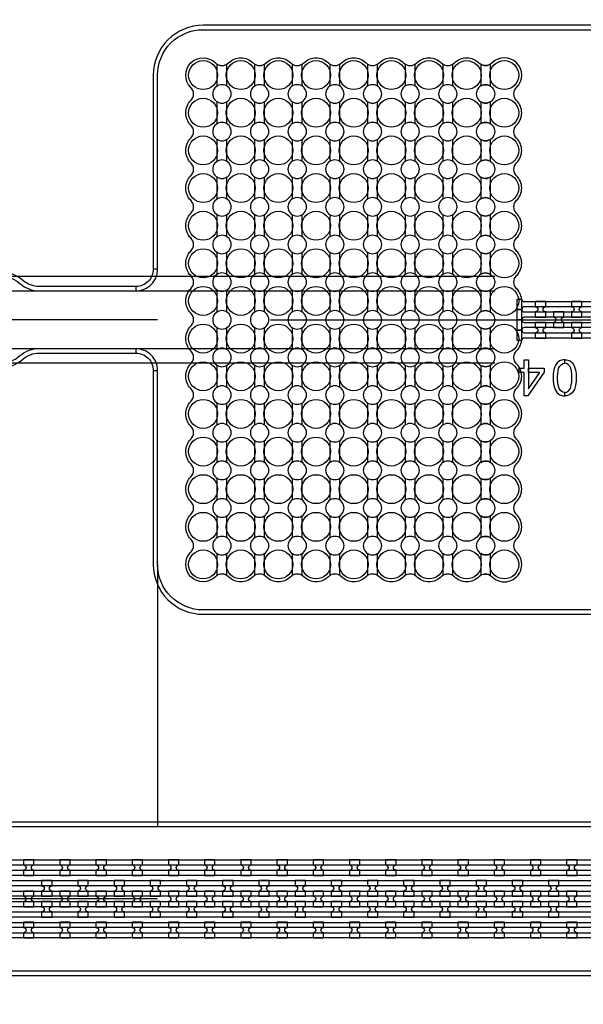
# Model space of a CAD drawing. Extents: x -63500 to 63500, y -63500 to 63500.
# Tile 268 of 296: x 25847 to 29739, y 402 to 7203. Entities that reach past the tile are written whole.
import ezdxf

# ---------------------------------------------------------------- set-up
doc = ezdxf.new("R2010")
doc.units = 13
doc.header["$MEASUREMENT"] = 0
for name, color, linetype in [('1_Metal', 2, 'Continuous'), ('2_Electrodes', 5, 'Continuous'), ('3_Outline', 4, 'Continuous')]:
    doc.layers.add(name, color=color, linetype=linetype)

msp = doc.modelspace()

# ---------------------------------------------------------------- linework, layer by layer
for p, q in [((29127.8, 5430), (23844.9, 5430)), ((23389.4, 5330), (29127.8, 5330)), ((26800, 5130), (23800, 5130)), ((27580, 5130), (29314, 5130)), ((29314, 5130), (37478.2, 5130)), ((29127.8, 4930), (23389.4, 4930)), ((29127.8, 4830), (23781.9, 4830)), ((26800, 3440), (26800, 1630)), ((26800, 1130), (8300, 1130))]:
    msp.add_line(p, q)
for radius in [50000, 47500, 45000]:
    msp.add_circle((0, 0), radius)
at = {"layer": '1_Metal'}
for points in [[(-50000, 0, -1), (50000, 0), (51000, 0, 1), (-51000, 0)], [(27029.1, 6735.2, -1), (27198.9, 6904.9, 0.339838), (27276, 6894.8), (27276, 6745.3, 1.734808), (27276, 6634.8), (27276, 6485.3, 1.734808), (27276, 6374.8), (27276, 6225.3, 1.734808), (27276, 6114.8), (27276, 5965.3, 1.734808), (27276, 5854.8), (27276, 5705.3, 1.734808), (27276, 5594.8), (27276, 5445.3, 1.734808), (27276, 5334.8), (27276, 5185.3, 1.734808), (27276, 5074.8), (27276, 4925.3, 1.734808), (27276, 4814.8), (27276, 4665.3, 1.734808), (27276, 4554.8), (27276, 4405.3, 1.734808), (27276, 4294.8), (27276, 4145.3, 1.734808), (27276, 4034.8), (27276, 3885.3, 1.734808), (27276, 3774.8), (27276, 3625.3, 1.734808), (27276, 3514.8), (27276, 3365.3, 0.339838), (27198.9, 3355.2, -1), (27029.1, 3524.9, 0.414214), (27029.1, 3615.2, -0.414214), (27029.1, 3784.9, 0.414214), (27029.1, 3875.2, -0.414214), (27029.1, 4044.9, 0.414214), (27029.1, 4135.2, -0.414214), (27029.1, 4304.9, 0.414214), (27029.1, 4395.2, -0.414214), (27029.1, 4564.9, 0.414214), (27029.1, 4655.2, -0.414214), (27029.1, 4824.9, 0.414214), (27029.1, 4915.2, -0.414214), (27029.1, 5084.9, 0.414214), (27029.1, 5175.2, -0.414214), (27029.1, 5344.9, 0.414214), (27029.1, 5435.2, -0.414214), (27029.1, 5604.9, 0.414214), (27029.1, 5695.2, -0.414214), (27029.1, 5864.9, 0.414214), (27029.1, 5955.2, -0.414214), (27029.1, 6124.9, 0.414214), (27029.1, 6215.2, -0.414214), (27029.1, 6384.9, 0.414214), (27029.1, 6475.2, -0.414214), (27029.1, 6644.9, 0.414214)], [(27212, 6745.3), (27212, 6894.8, 0.339838), (27289.1, 6904.9, -0.414214), (27458.9, 6904.9, 0.339838), (27536, 6894.8), (27536, 6745.3, 1.734808), (27536, 6634.8), (27536, 6485.3, 1.734808), (27536, 6374.8), (27536, 6225.3, 1.734808), (27536, 6114.8), (27536, 5965.3, 1.734808), (27536, 5854.8), (27536, 5705.3, 1.734808), (27536, 5594.8), (27536, 5445.3, 1.734808), (27536, 5334.8), (27536, 5185.3, 1.734808), (27536, 5074.8), (27536, 4925.3, 1.734808), (27536, 4814.8), (27536, 4665.3, 1.734808), (27536, 4554.8), (27536, 4405.3, 1.734808), (27536, 4294.8), (27536, 4145.3, 1.734808), (27536, 4034.8), (27536, 3885.3, 1.734808), (27536, 3774.8), (27536, 3625.3, 1.734808), (27536, 3514.8), (27536, 3365.3, 0.339838), (27458.9, 3355.2, -0.414214), (27289.1, 3355.2, 0.339838), (27212, 3365.3), (27212, 3514.8, 1.734808), (27212, 3625.3), (27212, 3774.8, 1.734808), (27212, 3885.3), (27212, 4034.8, 1.734808), (27212, 4145.3), (27212, 4294.8, 1.734808), (27212, 4405.3), (27212, 4554.8, 1.734808), (27212, 4665.3), (27212, 4814.8, 1.734808), (27212, 4925.3), (27212, 5074.8, 1.734808), (27212, 5185.3), (27212, 5334.8, 1.734808), (27212, 5445.3), (27212, 5594.8, 1.734808), (27212, 5705.3), (27212, 5854.8, 1.734808), (27212, 5965.3), (27212, 6114.8, 1.734808), (27212, 6225.3), (27212, 6374.8, 1.734808), (27212, 6485.3), (27212, 6634.8, 1.734808)], [(27472, 6745.3), (27472, 6894.8, 0.339838), (27549.1, 6904.9, -0.414214), (27718.9, 6904.9, 0.339838), (27796, 6894.8), (27796, 6745.3, 1.734808), (27796, 6634.8), (27796, 6485.3, 1.734808), (27796, 6374.8), (27796, 6225.3, 1.734808), (27796, 6114.8), (27796, 5965.3, 1.734808), (27796, 5854.8), (27796, 5705.3, 1.734808), (27796, 5594.8), (27796, 5445.3, 1.734808), (27796, 5334.8), (27796, 5185.3, 1.734808), (27796, 5074.8), (27796, 4925.3, 1.734808), (27796, 4814.8), (27796, 4665.3, 1.734808), (27796, 4554.8), (27796, 4405.3, 1.734808), (27796, 4294.8), (27796, 4145.3, 1.734808), (27796, 4034.8), (27796, 3885.3, 1.734808), (27796, 3774.8), (27796, 3625.3, 1.734808), (27796, 3514.8), (27796, 3365.3, 0.339838), (27718.9, 3355.2, -0.414214), (27549.1, 3355.2, 0.339838), (27472, 3365.3), (27472, 3514.8, 1.734808), (27472, 3625.3), (27472, 3774.8, 1.734808), (27472, 3885.3), (27472, 4034.8, 1.734808), (27472, 4145.3), (27472, 4294.8, 1.734808), (27472, 4405.3), (27472, 4554.8, 1.734808), (27472, 4665.3), (27472, 4814.8, 1.734808), (27472, 4925.3), (27472, 5074.8, 1.734808), (27472, 5185.3), (27472, 5334.8, 1.734808), (27472, 5445.3), (27472, 5594.8, 1.734808), (27472, 5705.3), (27472, 5854.8, 1.734808), (27472, 5965.3), (27472, 6114.8, 1.734808), (27472, 6225.3), (27472, 6374.8, 1.734808), (27472, 6485.3), (27472, 6634.8, 1.734808)], [(27732, 6745.3), (27732, 6894.8, 0.339838), (27809.1, 6904.9, -0.414214), (27978.9, 6904.9, 0.339838), (28056, 6894.8), (28056, 6745.3, 1.734808), (28056, 6634.8), (28056, 6485.3, 1.734808), (28056, 6374.8), (28056, 6225.3, 1.734808), (28056, 6114.8), (28056, 5965.3, 1.734808), (28056, 5854.8), (28056, 5705.3, 1.734808), (28056, 5594.8), (28056, 5445.3, 1.734808), (28056, 5334.8), (28056, 5185.3, 1.734808), (28056, 5074.8), (28056, 4925.3, 1.734808), (28056, 4814.8), (28056, 4665.3, 1.734808), (28056, 4554.8), (28056, 4405.3, 1.734808), (28056, 4294.8), (28056, 4145.3, 1.734808), (28056, 4034.8), (28056, 3885.3, 1.734808), (28056, 3774.8), (28056, 3625.3, 1.734808), (28056, 3514.8), (28056, 3365.3, 0.339838), (27978.9, 3355.2, -0.414214), (27809.1, 3355.2, 0.339838), (27732, 3365.3), (27732, 3514.8, 1.734808), (27732, 3625.3), (27732, 3774.8, 1.734808), (27732, 3885.3), (27732, 4034.8, 1.734808), (27732, 4145.3), (27732, 4294.8, 1.734808), (27732, 4405.3), (27732, 4554.8, 1.734808), (27732, 4665.3), (27732, 4814.8, 1.734808), (27732, 4925.3), (27732, 5074.8, 1.734808), (27732, 5185.3), (27732, 5334.8, 1.734808), (27732, 5445.3), (27732, 5594.8, 1.734808), (27732, 5705.3), (27732, 5854.8, 1.734808), (27732, 5965.3), (27732, 6114.8, 1.734808), (27732, 6225.3), (27732, 6374.8, 1.734808), (27732, 6485.3), (27732, 6634.8, 1.734808)], [(27992, 6745.3), (27992, 6894.8, 0.339838), (28069.1, 6904.9, -0.414214), (28238.9, 6904.9, 0.339838), (28316, 6894.8), (28316, 6745.3, 1.734808), (28316, 6634.8), (28316, 6485.3, 1.734808), (28316, 6374.8), (28316, 6225.3, 1.734808), (28316, 6114.8), (28316, 5965.3, 1.734808), (28316, 5854.8), (28316, 5705.3, 1.734808), (28316, 5594.8), (28316, 5445.3, 1.734808), (28316, 5334.8), (28316, 5185.3, 1.734808), (28316, 5074.8), (28316, 4925.3, 1.734808), (28316, 4814.8), (28316, 4665.3, 1.734808), (28316, 4554.8), (28316, 4405.3, 1.734808), (28316, 4294.8), (28316, 4145.3, 1.734808), (28316, 4034.8), (28316, 3885.3, 1.734808), (28316, 3774.8), (28316, 3625.3, 1.734808), (28316, 3514.8), (28316, 3365.3, 0.339838), (28238.9, 3355.2, -0.414214), (28069.1, 3355.2, 0.339838), (27992, 3365.3), (27992, 3514.8, 1.734808), (27992, 3625.3), (27992, 3774.8, 1.734808), (27992, 3885.3), (27992, 4034.8, 1.734808), (27992, 4145.3), (27992, 4294.8, 1.734808), (27992, 4405.3), (27992, 4554.8, 1.734808), (27992, 4665.3), (27992, 4814.8, 1.734808), (27992, 4925.3), (27992, 5074.8, 1.734808), (27992, 5185.3), (27992, 5334.8, 1.734808), (27992, 5445.3), (27992, 5594.8, 1.734808), (27992, 5705.3), (27992, 5854.8, 1.734808), (27992, 5965.3), (27992, 6114.8, 1.734808), (27992, 6225.3), (27992, 6374.8, 1.734808), (27992, 6485.3), (27992, 6634.8, 1.734808)], [(28252, 6745.3), (28252, 6894.8, 0.339838), (28329.1, 6904.9, -0.414214), (28498.9, 6904.9, 0.339838), (28576, 6894.8), (28576, 6745.3, 1.734808), (28576, 6634.8), (28576, 6485.3, 1.734808), (28576, 6374.8), (28576, 6225.3, 1.734808), (28576, 6114.8), (28576, 5965.3, 1.734808), (28576, 5854.8), (28576, 5705.3, 1.734808), (28576, 5594.8), (28576, 5445.3, 1.734808), (28576, 5334.8), (28576, 5185.3, 1.734808), (28576, 5074.8), (28576, 4925.3, 1.734808), (28576, 4814.8), (28576, 4665.3, 1.734808), (28576, 4554.8), (28576, 4405.3, 1.734808), (28576, 4294.8), (28576, 4145.3, 1.734808), (28576, 4034.8), (28576, 3885.3, 1.734808), (28576, 3774.8), (28576, 3625.3, 1.734808), (28576, 3514.8), (28576, 3365.3, 0.339838), (28498.9, 3355.2, -0.414214), (28329.1, 3355.2, 0.339838), (28252, 3365.3), (28252, 3514.8, 1.734808), (28252, 3625.3), (28252, 3774.8, 1.734808), (28252, 3885.3), (28252, 4034.8, 1.734808), (28252, 4145.3), (28252, 4294.8, 1.734808), (28252, 4405.3), (28252, 4554.8, 1.734808), (28252, 4665.3), (28252, 4814.8, 1.734808), (28252, 4925.3), (28252, 5074.8, 1.734808), (28252, 5185.3), (28252, 5334.8, 1.734808), (28252, 5445.3), (28252, 5594.8, 1.734808), (28252, 5705.3), (28252, 5854.8, 1.734808), (28252, 5965.3), (28252, 6114.8, 1.734808), (28252, 6225.3), (28252, 6374.8, 1.734808), (28252, 6485.3), (28252, 6634.8, 1.734808)], [(28512, 6745.3), (28512, 6894.8, 0.339838), (28589.1, 6904.9, -0.414214), (28758.9, 6904.9, 0.339838), (28836, 6894.8), (28836, 6745.3, 1.734808), (28836, 6634.8), (28836, 6485.3, 1.734808), (28836, 6374.8), (28836, 6225.3, 1.734808), (28836, 6114.8), (28836, 5965.3, 1.734808), (28836, 5854.8), (28836, 5705.3, 1.734808), (28836, 5594.8), (28836, 5445.3, 1.734808), (28836, 5334.8), (28836, 5185.3, 1.734808), (28836, 5074.8), (28836, 4925.3, 1.734808), (28836, 4814.8), (28836, 4665.3, 1.734808), (28836, 4554.8), (28836, 4405.3, 1.734808), (28836, 4294.8), (28836, 4145.3, 1.734808), (28836, 4034.8), (28836, 3885.3, 1.734808), (28836, 3774.8), (28836, 3625.3, 1.734808), (28836, 3514.8), (28836, 3365.3, 0.339838), (28758.9, 3355.2, -0.414214), (28589.1, 3355.2, 0.339838), (28512, 3365.3), (28512, 3514.8, 1.734808), (28512, 3625.3), (28512, 3774.8, 1.734808), (28512, 3885.3), (28512, 4034.8, 1.734808), (28512, 4145.3), (28512, 4294.8, 1.734808), (28512, 4405.3), (28512, 4554.8, 1.734808), (28512, 4665.3), (28512, 4814.8, 1.734808), (28512, 4925.3), (28512, 5074.8, 1.734808), (28512, 5185.3), (28512, 5334.8, 1.734808), (28512, 5445.3), (28512, 5594.8, 1.734808), (28512, 5705.3), (28512, 5854.8, 1.734808), (28512, 5965.3), (28512, 6114.8, 1.734808), (28512, 6225.3), (28512, 6374.8, 1.734808), (28512, 6485.3), (28512, 6634.8, 1.734808)], [(28772, 6745.3), (28772, 6894.8, 0.339838), (28849.1, 6904.9, -0.414214), (29018.9, 6904.9, 0.339838), (29096, 6894.8), (29096, 6745.3, 1.734808), (29096, 6634.8), (29096, 6485.3, 1.734808), (29096, 6374.8), (29096, 6225.3, 1.734808), (29096, 6114.8), (29096, 5965.3, 1.734808), (29096, 5854.8), (29096, 5705.3, 1.734808), (29096, 5594.8), (29096, 5445.3, 1.734808), (29096, 5334.8), (29096, 5185.3, 1.734808), (29096, 5074.8), (29096, 4925.3, 1.734808), (29096, 4814.8), (29096, 4665.3, 1.734808), (29096, 4554.8), (29096, 4405.3, 1.734808), (29096, 4294.8), (29096, 4145.3, 1.734808), (29096, 4034.8), (29096, 3885.3, 1.734808), (29096, 3774.8), (29096, 3625.3, 1.734808), (29096, 3514.8), (29096, 3365.3, 0.339838), (29018.9, 3355.2, -0.414214), (28849.1, 3355.2, 0.339838), (28772, 3365.3), (28772, 3514.8, 1.734808), (28772, 3625.3), (28772, 3774.8, 1.734808), (28772, 3885.3), (28772, 4034.8, 1.734808), (28772, 4145.3), (28772, 4294.8, 1.734808), (28772, 4405.3), (28772, 4554.8, 1.734808), (28772, 4665.3), (28772, 4814.8, 1.734808), (28772, 4925.3), (28772, 5074.8, 1.734808), (28772, 5185.3), (28772, 5334.8, 1.734808), (28772, 5445.3), (28772, 5594.8, 1.734808), (28772, 5705.3), (28772, 5854.8, 1.734808), (28772, 5965.3), (28772, 6114.8, 1.734808), (28772, 6225.3), (28772, 6374.8, 1.734808), (28772, 6485.3), (28772, 6634.8, 1.734808)], [(29032, 3514.8), (29032, 3365.3, -0.339838), (29109.1, 3355.2, 1), (29278.9, 3524.9, -0.414214), (29278.9, 3615.2, 0.414214), (29278.9, 3784.9, -0.414214), (29278.9, 3875.2, 0.414214), (29278.9, 4044.9, -0.414214), (29278.9, 4135.2, 0.414214), (29278.9, 4304.9, -0.414214), (29278.9, 4395.2, 0.414214), (29278.9, 4564.9, -0.414214), (29278.9, 4655.2, 0.414214), (29278.9, 4824.9, -0.414214), (29278.9, 4915.2, 0.198912), (29314, 5000), (29314, 5260, 0.198912), (29278.9, 5344.9, -0.414214), (29278.9, 5435.2, 0.414214), (29278.9, 5604.9, -0.414214), (29278.9, 5695.2, 0.414214), (29278.9, 5864.9, -0.414214), (29278.9, 5955.2, 0.414214), (29278.9, 6124.9, -0.414214), (29278.9, 6215.2, 0.414214), (29278.9, 6384.9, -0.414214), (29278.9, 6475.2, 0.414214), (29278.9, 6644.9, -0.414214), (29278.9, 6735.2, 1), (29109.1, 6904.9, -0.339838), (29032, 6894.8), (29032, 6745.3, -1.734808), (29032, 6634.8), (29032, 6485.3, -1.734808), (29032, 6374.8), (29032, 6225.3, -1.734808), (29032, 6114.8), (29032, 5965.3, -1.734808), (29032, 5854.8), (29032, 5705.3, -1.734808), (29032, 5594.8), (29032, 5445.3, -1.734808), (29032, 5334.8), (29032, 5185.3, -1.734808), (29032, 5074.8), (29032, 4925.3, -1.734808), (29032, 4814.8), (29032, 4665.3, -1.734808), (29032, 4554.8), (29032, 4405.3, -1.734808), (29032, 4294.8), (29032, 4145.3, -1.734808), (29032, 4034.8), (29032, 3885.3, -1.734808), (29032, 3774.8), (29032, 3625.3, -1.734808)], [(8302.1, 1040), (35844, 1040, 0.414214), (37684, 2880), (37684, 3380, 0.414214), (35844, 5220), (34612, 5220, 0.414214), (34594, 5202), (34594, 5202), (34563.4, 5202), (34563.4, 5272.2), (34593.4, 5272.2, 0.384752), (34611.3, 5256), (35844, 5256, -0.414214), (37720, 3380), (37720, 2880, -0.414214), (35844, 1004), (8302.1, 1004)], [(29480, 5148), (29480, 5184, -0.414214), (29462, 5202), (29462, 5202, -0.414214), (29480, 5220), (29480, 5256), (29408, 5256), (29408, 5220, -0.414214), (29426, 5202), (29426, 5202, -0.414214), (29408, 5184), (29408, 5148)], [(29730, 5148), (29730, 5184, -0.414214), (29712, 5202), (29712, 5202, -0.414214), (29730, 5220), (29730, 5256), (29658, 5256), (29658, 5220, -0.414214), (29676, 5202), (29676, 5202, -0.414214), (29658, 5184), (29658, 5148)], [(8302.1, 1112), (35844, 1112, 0.414214), (37612, 2880), (37612, 3380, 0.414214), (35844, 5148), (34612, 5148, 0.414214), (34594, 5130), (34594, 5130), (34563.4, 5130), (34563.4, 5202), (34594, 5202, 0.414214), (34612, 5184), (35844, 5184, -0.414214), (37648, 3380), (37648, 2880, -0.414214), (35844, 1076), (8302.1, 1076)], [(29605, 5184), (29533, 5184), (29533, 5148, -0.414214), (29551, 5130), (29551, 5130, -0.414214), (29533, 5112), (29533, 5076), (29605, 5076), (29605, 5112, -0.414214), (29587, 5130), (29587, 5130, -0.414214), (29605, 5148), (29605, 5184)], [(8302.1, 1184), (35844, 1184, 0.414214), (37540, 2880), (37540, 3380, 0.414214), (35844, 5076), (34612, 5076, 0.414214), (34594, 5058), (34594, 5058), (34563.4, 5058), (34563.4, 5130), (34594, 5130, 0.414214), (34612, 5112), (35844, 5112, -0.414214), (37576, 3380), (37576, 2880, -0.414214), (35844, 1148), (8302.1, 1148)], [(29480, 5112), (29408, 5112), (29408, 5076, -0.414214), (29426, 5058), (29426, 5058, -0.414214), (29408, 5040), (29408, 5004), (29480, 5004), (29480, 5040, -0.414214), (29462, 5058), (29462, 5058, -0.414214), (29480, 5076), (29480, 5112)], [(29730, 5112), (29658, 5112), (29658, 5076, -0.414214), (29676, 5058), (29676, 5058, -0.414214), (29658, 5040), (29658, 5004), (29730, 5004), (29730, 5040, -0.414214), (29712, 5058), (29712, 5058, -0.414214), (29730, 5076), (29730, 5112)], [(8302.1, 1256), (35844, 1256, 0.414214), (37468, 2880), (37468, 3380, 0.414214), (35844, 5004), (34611.3, 5004, 0.384752), (34593.4, 4987.9), (34563.4, 4987.9), (34563.4, 5058), (34594, 5058, 0.414214), (34612, 5040), (35844, 5040, -0.414214), (37504, 3380), (37504, 2880, -0.414214), (35844, 1220), (8302.1, 1220)], [(25874.1, 1292.1), (25946.1, 1292.1), (25946.1, 1328.1, -0.414214), (25928.1, 1346.1), (25928.1, 1346.1, -0.414214), (25946.1, 1364.1), (25946.1, 1400.1), (25874.1, 1400.1), (25874.1, 1364.1, -0.414214), (25892.1, 1346.1), (25892.1, 1346.1, -0.414214), (25874.1, 1328.1)], [(26124.1, 1292.1), (26196.1, 1292.1), (26196.1, 1328.1, -0.414214), (26178.1, 1346.1), (26178.1, 1346.1, -0.414214), (26196.1, 1364.1), (26196.1, 1400.1), (26124.1, 1400.1), (26124.1, 1364.1, -0.414214), (26142.1, 1346.1), (26142.1, 1346.1, -0.414214), (26124.1, 1328.1)], [(26374.1, 1292.1), (26446.1, 1292.1), (26446.1, 1328.1, -0.414214), (26428.1, 1346.1), (26428.1, 1346.1, -0.414214), (26446.1, 1364.1), (26446.1, 1400.1), (26374.1, 1400.1), (26374.1, 1364.1, -0.414214), (26392.1, 1346.1), (26392.1, 1346.1, -0.414214), (26374.1, 1328.1)], [(26624.1, 1292.1), (26696.1, 1292.1), (26696.1, 1328.1, -0.414214), (26678.1, 1346.1), (26678.1, 1346.1, -0.414214), (26696.1, 1364.1), (26696.1, 1400.1), (26624.1, 1400.1), (26624.1, 1364.1, -0.414214), (26642.1, 1346.1), (26642.1, 1346.1, -0.414214), (26624.1, 1328.1)], [(26874.1, 1292.1), (26946.1, 1292.1), (26946.1, 1328.1, -0.414214), (26928.1, 1346.1), (26928.1, 1346.1, -0.414214), (26946.1, 1364.1), (26946.1, 1400.1), (26874.1, 1400.1), (26874.1, 1364.1, -0.414214), (26892.1, 1346.1), (26892.1, 1346.1, -0.414214), (26874.1, 1328.1)], [(27124.1, 1292.1), (27196.1, 1292.1), (27196.1, 1328.1, -0.414214), (27178.1, 1346.1), (27178.1, 1346.1, -0.414214), (27196.1, 1364.1), (27196.1, 1400.1), (27124.1, 1400.1), (27124.1, 1364.1, -0.414214), (27142.1, 1346.1), (27142.1, 1346.1, -0.414214), (27124.1, 1328.1)], [(27374.1, 1292.1), (27446.1, 1292.1), (27446.1, 1328.1, -0.414214), (27428.1, 1346.1), (27428.1, 1346.1, -0.414214), (27446.1, 1364.1), (27446.1, 1400.1), (27374.1, 1400.1), (27374.1, 1364.1, -0.414214), (27392.1, 1346.1), (27392.1, 1346.1, -0.414214), (27374.1, 1328.1)], [(27624.1, 1292.1), (27696.1, 1292.1), (27696.1, 1328.1, -0.414214), (27678.1, 1346.1), (27678.1, 1346.1, -0.414214), (27696.1, 1364.1), (27696.1, 1400.1), (27624.1, 1400.1), (27624.1, 1364.1, -0.414214), (27642.1, 1346.1), (27642.1, 1346.1, -0.414214), (27624.1, 1328.1)], [(27874.1, 1292.1), (27946.1, 1292.1), (27946.1, 1328.1, -0.414214), (27928.1, 1346.1), (27928.1, 1346.1, -0.414214), (27946.1, 1364.1), (27946.1, 1400.1), (27874.1, 1400.1), (27874.1, 1364.1, -0.414214), (27892.1, 1346.1), (27892.1, 1346.1, -0.414214), (27874.1, 1328.1)], [(28124.1, 1292.1), (28196.1, 1292.1), (28196.1, 1328.1, -0.414214), (28178.1, 1346.1), (28178.1, 1346.1, -0.414214), (28196.1, 1364.1), (28196.1, 1400.1), (28124.1, 1400.1), (28124.1, 1364.1, -0.414214), (28142.1, 1346.1), (28142.1, 1346.1, -0.414214), (28124.1, 1328.1)], [(28374.1, 1292.1), (28446.1, 1292.1), (28446.1, 1328.1, -0.414214), (28428.1, 1346.1), (28428.1, 1346.1, -0.414214), (28446.1, 1364.1), (28446.1, 1400.1), (28374.1, 1400.1), (28374.1, 1364.1, -0.414214), (28392.1, 1346.1), (28392.1, 1346.1, -0.414214), (28374.1, 1328.1)], [(28624.1, 1292.1), (28696.1, 1292.1), (28696.1, 1328.1, -0.414214), (28678.1, 1346.1), (28678.1, 1346.1, -0.414214), (28696.1, 1364.1), (28696.1, 1400.1), (28624.1, 1400.1), (28624.1, 1364.1, -0.414214), (28642.1, 1346.1), (28642.1, 1346.1, -0.414214), (28624.1, 1328.1)], [(28874.1, 1292.1), (28946.1, 1292.1), (28946.1, 1328.1, -0.414214), (28928.1, 1346.1), (28928.1, 1346.1, -0.414214), (28946.1, 1364.1), (28946.1, 1400.1), (28874.1, 1400.1), (28874.1, 1364.1, -0.414214), (28892.1, 1346.1), (28892.1, 1346.1, -0.414214), (28874.1, 1328.1)], [(29124.1, 1292.1), (29196.1, 1292.1), (29196.1, 1328.1, -0.414214), (29178.1, 1346.1), (29178.1, 1346.1, -0.414214), (29196.1, 1364.1), (29196.1, 1400.1), (29124.1, 1400.1), (29124.1, 1364.1, -0.414214), (29142.1, 1346.1), (29142.1, 1346.1, -0.414214), (29124.1, 1328.1)], [(29374.1, 1292.1), (29446.1, 1292.1), (29446.1, 1328.1, -0.414214), (29428.1, 1346.1), (29428.1, 1346.1, -0.414214), (29446.1, 1364.1), (29446.1, 1400.1), (29374.1, 1400.1), (29374.1, 1364.1, -0.414214), (29392.1, 1346.1), (29392.1, 1346.1, -0.414214), (29374.1, 1328.1)], [(29624.1, 1292.1), (29696.1, 1292.1), (29696.1, 1328.1, -0.414214), (29678.1, 1346.1), (29678.1, 1346.1, -0.414214), (29696.1, 1364.1), (29696.1, 1400.1), (29624.1, 1400.1), (29624.1, 1364.1, -0.414214), (29642.1, 1346.1), (29642.1, 1346.1, -0.414214), (29624.1, 1328.1)], [(26070.9, 1148.1), (26070.9, 1184.1, -0.414214), (26052.9, 1202.1), (26052.9, 1202.1, -0.414214), (26070.9, 1220.1), (26070.9, 1256.1), (25998.9, 1256.1), (25998.9, 1220.1, -0.414214), (26016.9, 1202.1), (26016.9, 1202.1, -0.414214), (25998.9, 1184.1), (25998.9, 1148.1)], [(26320.9, 1148.1), (26320.9, 1184.1, -0.414214), (26302.9, 1202.1), (26302.9, 1202.1, -0.414214), (26320.9, 1220.1), (26320.9, 1256.1), (26248.9, 1256.1), (26248.9, 1220.1, -0.414214), (26266.9, 1202.1), (26266.9, 1202.1, -0.414214), (26248.9, 1184.1), (26248.9, 1148.1)], [(26570.9, 1148.1), (26570.9, 1184.1, -0.414214), (26552.9, 1202.1), (26552.9, 1202.1, -0.414214), (26570.9, 1220.1), (26570.9, 1256.1), (26498.9, 1256.1), (26498.9, 1220.1, -0.414214), (26516.9, 1202.1), (26516.9, 1202.1, -0.414214), (26498.9, 1184.1), (26498.9, 1148.1)], [(26820.9, 1148.1), (26820.9, 1184.1, -0.414214), (26802.9, 1202.1), (26802.9, 1202.1, -0.414214), (26820.9, 1220.1), (26820.9, 1256.1), (26748.9, 1256.1), (26748.9, 1220.1, -0.414214), (26766.9, 1202.1), (26766.9, 1202.1, -0.414214), (26748.9, 1184.1), (26748.9, 1148.1)], [(27070.9, 1148.1), (27070.9, 1184.1, -0.414214), (27052.9, 1202.1), (27052.9, 1202.1, -0.414214), (27070.9, 1220.1), (27070.9, 1256.1), (26998.9, 1256.1), (26998.9, 1220.1, -0.414214), (27016.9, 1202.1), (27016.9, 1202.1, -0.414214), (26998.9, 1184.1), (26998.9, 1148.1)], [(27320.9, 1148.1), (27320.9, 1184.1, -0.414214), (27302.9, 1202.1), (27302.9, 1202.1, -0.414214), (27320.9, 1220.1), (27320.9, 1256.1), (27248.9, 1256.1), (27248.9, 1220.1, -0.414214), (27266.9, 1202.1), (27266.9, 1202.1, -0.414214), (27248.9, 1184.1), (27248.9, 1148.1)], [(27570.9, 1148.1), (27570.9, 1184.1, -0.414214), (27552.9, 1202.1), (27552.9, 1202.1, -0.414214), (27570.9, 1220.1), (27570.9, 1256.1), (27498.9, 1256.1), (27498.9, 1220.1, -0.414214), (27516.9, 1202.1), (27516.9, 1202.1, -0.414214), (27498.9, 1184.1), (27498.9, 1148.1)], [(27820.9, 1148.1), (27820.9, 1184.1, -0.414214), (27802.9, 1202.1), (27802.9, 1202.1, -0.414214), (27820.9, 1220.1), (27820.9, 1256.1), (27748.9, 1256.1), (27748.9, 1220.1, -0.414214), (27766.9, 1202.1), (27766.9, 1202.1, -0.414214), (27748.9, 1184.1), (27748.9, 1148.1)], [(28070.9, 1148.1), (28070.9, 1184.1, -0.414214), (28052.9, 1202.1), (28052.9, 1202.1, -0.414214), (28070.9, 1220.1), (28070.9, 1256.1), (27998.9, 1256.1), (27998.9, 1220.1, -0.414214), (28016.9, 1202.1), (28016.9, 1202.1, -0.414214), (27998.9, 1184.1), (27998.9, 1148.1)], [(28320.9, 1148.1), (28320.9, 1184.1, -0.414214), (28302.9, 1202.1), (28302.9, 1202.1, -0.414214), (28320.9, 1220.1), (28320.9, 1256.1), (28248.9, 1256.1), (28248.9, 1220.1, -0.414214), (28266.9, 1202.1), (28266.9, 1202.1, -0.414214), (28248.9, 1184.1), (28248.9, 1148.1)], [(28570.9, 1148.1), (28570.9, 1184.1, -0.414214), (28552.9, 1202.1), (28552.9, 1202.1, -0.414214), (28570.9, 1220.1), (28570.9, 1256.1), (28498.9, 1256.1), (28498.9, 1220.1, -0.414214), (28516.9, 1202.1), (28516.9, 1202.1, -0.414214), (28498.9, 1184.1), (28498.9, 1148.1)], [(28820.9, 1148.1), (28820.9, 1184.1, -0.414214), (28802.9, 1202.1), (28802.9, 1202.1, -0.414214), (28820.9, 1220.1), (28820.9, 1256.1), (28748.9, 1256.1), (28748.9, 1220.1, -0.414214), (28766.9, 1202.1), (28766.9, 1202.1, -0.414214), (28748.9, 1184.1), (28748.9, 1148.1)], [(29070.9, 1148.1), (29070.9, 1184.1, -0.414214), (29052.9, 1202.1), (29052.9, 1202.1, -0.414214), (29070.9, 1220.1), (29070.9, 1256.1), (28998.9, 1256.1), (28998.9, 1220.1, -0.414214), (29016.9, 1202.1), (29016.9, 1202.1, -0.414214), (28998.9, 1184.1), (28998.9, 1148.1)], [(29320.9, 1148.1), (29320.9, 1184.1, -0.414214), (29302.9, 1202.1), (29302.9, 1202.1, -0.414214), (29320.9, 1220.1), (29320.9, 1256.1), (29248.9, 1256.1), (29248.9, 1220.1, -0.414214), (29266.9, 1202.1), (29266.9, 1202.1, -0.414214), (29248.9, 1184.1), (29248.9, 1148.1)], [(29570.9, 1148.1), (29570.9, 1184.1, -0.414214), (29552.9, 1202.1), (29552.9, 1202.1, -0.414214), (29570.9, 1220.1), (29570.9, 1256.1), (29498.9, 1256.1), (29498.9, 1220.1, -0.414214), (29516.9, 1202.1), (29516.9, 1202.1, -0.414214), (29498.9, 1184.1), (29498.9, 1148.1)], [(25945.9, 1184.1), (25873.9, 1184.1), (25873.9, 1148.1, -0.414214), (25891.9, 1130.1), (25891.9, 1130.1, -0.414214), (25873.9, 1112.1), (25873.9, 1076.1), (25945.9, 1076.1), (25945.9, 1112.1, -0.414214), (25927.9, 1130.1), (25927.9, 1130.1, -0.414214), (25945.9, 1148.1), (25945.9, 1184.1)], [(26195.9, 1184.1), (26123.9, 1184.1), (26123.9, 1148.1, -0.414214), (26141.9, 1130.1), (26141.9, 1130.1, -0.414214), (26123.9, 1112.1), (26123.9, 1076.1), (26195.9, 1076.1), (26195.9, 1112.1, -0.414214), (26177.9, 1130.1), (26177.9, 1130.1, -0.414214), (26195.9, 1148.1), (26195.9, 1184.1)], [(26445.9, 1184.1), (26373.9, 1184.1), (26373.9, 1148.1, -0.414214), (26391.9, 1130.1), (26391.9, 1130.1, -0.414214), (26373.9, 1112.1), (26373.9, 1076.1), (26445.9, 1076.1), (26445.9, 1112.1, -0.414214), (26427.9, 1130.1), (26427.9, 1130.1, -0.414214), (26445.9, 1148.1), (26445.9, 1184.1)], [(26695.9, 1184.1), (26623.9, 1184.1), (26623.9, 1148.1, -0.414214), (26641.9, 1130.1), (26641.9, 1130.1, -0.414214), (26623.9, 1112.1), (26623.9, 1076.1), (26695.9, 1076.1), (26695.9, 1112.1, -0.414214), (26677.9, 1130.1), (26677.9, 1130.1, -0.414214), (26695.9, 1148.1), (26695.9, 1184.1)], [(26945.9, 1184.1), (26873.9, 1184.1), (26873.9, 1148.1, -0.414214), (26891.9, 1130.1), (26891.9, 1130.1, -0.414214), (26873.9, 1112.1), (26873.9, 1076.1), (26945.9, 1076.1), (26945.9, 1112.1, -0.414214), (26927.9, 1130.1), (26927.9, 1130.1, -0.414214), (26945.9, 1148.1), (26945.9, 1184.1)], [(27195.9, 1184.1), (27123.9, 1184.1), (27123.9, 1148.1, -0.414214), (27141.9, 1130.1), (27141.9, 1130.1, -0.414214), (27123.9, 1112.1), (27123.9, 1076.1), (27195.9, 1076.1), (27195.9, 1112.1, -0.414214), (27177.9, 1130.1), (27177.9, 1130.1, -0.414214), (27195.9, 1148.1), (27195.9, 1184.1)], [(27445.9, 1184.1), (27373.9, 1184.1), (27373.9, 1148.1, -0.414214), (27391.9, 1130.1), (27391.9, 1130.1, -0.414214), (27373.9, 1112.1), (27373.9, 1076.1), (27445.9, 1076.1), (27445.9, 1112.1, -0.414214), (27427.9, 1130.1), (27427.9, 1130.1, -0.414214), (27445.9, 1148.1), (27445.9, 1184.1)], [(27695.9, 1184.1), (27623.9, 1184.1), (27623.9, 1148.1, -0.414214), (27641.9, 1130.1), (27641.9, 1130.1, -0.414214), (27623.9, 1112.1), (27623.9, 1076.1), (27695.9, 1076.1), (27695.9, 1112.1, -0.414214), (27677.9, 1130.1), (27677.9, 1130.1, -0.414214), (27695.9, 1148.1), (27695.9, 1184.1)], [(27945.9, 1184.1), (27873.9, 1184.1), (27873.9, 1148.1, -0.414214), (27891.9, 1130.1), (27891.9, 1130.1, -0.414214), (27873.9, 1112.1), (27873.9, 1076.1), (27945.9, 1076.1), (27945.9, 1112.1, -0.414214), (27927.9, 1130.1), (27927.9, 1130.1, -0.414214), (27945.9, 1148.1), (27945.9, 1184.1)], [(28195.9, 1184.1), (28123.9, 1184.1), (28123.9, 1148.1, -0.414214), (28141.9, 1130.1), (28141.9, 1130.1, -0.414214), (28123.9, 1112.1), (28123.9, 1076.1), (28195.9, 1076.1), (28195.9, 1112.1, -0.414214), (28177.9, 1130.1), (28177.9, 1130.1, -0.414214), (28195.9, 1148.1), (28195.9, 1184.1)], [(28445.9, 1184.1), (28373.9, 1184.1), (28373.9, 1148.1, -0.414214), (28391.9, 1130.1), (28391.9, 1130.1, -0.414214), (28373.9, 1112.1), (28373.9, 1076.1), (28445.9, 1076.1), (28445.9, 1112.1, -0.414214), (28427.9, 1130.1), (28427.9, 1130.1, -0.414214), (28445.9, 1148.1), (28445.9, 1184.1)], [(28695.9, 1184.1), (28623.9, 1184.1), (28623.9, 1148.1, -0.414214), (28641.9, 1130.1), (28641.9, 1130.1, -0.414214), (28623.9, 1112.1), (28623.9, 1076.1), (28695.9, 1076.1), (28695.9, 1112.1, -0.414214), (28677.9, 1130.1), (28677.9, 1130.1, -0.414214), (28695.9, 1148.1), (28695.9, 1184.1)], [(28945.9, 1184.1), (28873.9, 1184.1), (28873.9, 1148.1, -0.414214), (28891.9, 1130.1), (28891.9, 1130.1, -0.414214), (28873.9, 1112.1), (28873.9, 1076.1), (28945.9, 1076.1), (28945.9, 1112.1, -0.414214), (28927.9, 1130.1), (28927.9, 1130.1, -0.414214), (28945.9, 1148.1), (28945.9, 1184.1)], [(29195.9, 1184.1), (29123.9, 1184.1), (29123.9, 1148.1, -0.414214), (29141.9, 1130.1), (29141.9, 1130.1, -0.414214), (29123.9, 1112.1), (29123.9, 1076.1), (29195.9, 1076.1), (29195.9, 1112.1, -0.414214), (29177.9, 1130.1), (29177.9, 1130.1, -0.414214), (29195.9, 1148.1), (29195.9, 1184.1)], [(29445.9, 1184.1), (29373.9, 1184.1), (29373.9, 1148.1, -0.414214), (29391.9, 1130.1), (29391.9, 1130.1, -0.414214), (29373.9, 1112.1), (29373.9, 1076.1), (29445.9, 1076.1), (29445.9, 1112.1, -0.414214), (29427.9, 1130.1), (29427.9, 1130.1, -0.414214), (29445.9, 1148.1), (29445.9, 1184.1)], [(29695.9, 1184.1), (29623.9, 1184.1), (29623.9, 1148.1, -0.414214), (29641.9, 1130.1), (29641.9, 1130.1, -0.414214), (29623.9, 1112.1), (29623.9, 1076.1), (29695.9, 1076.1), (29695.9, 1112.1, -0.414214), (29677.9, 1130.1), (29677.9, 1130.1, -0.414214), (29695.9, 1148.1), (29695.9, 1184.1)], [(26070.9, 1112.1), (25998.9, 1112.1), (25998.9, 1076.1, -0.414214), (26016.9, 1058.1), (26016.9, 1058.1, -0.414214), (25998.9, 1040.1), (25998.9, 1004.1), (26070.9, 1004.1), (26070.9, 1040.1, -0.414214), (26052.9, 1058.1), (26052.9, 1058.1, -0.414214), (26070.9, 1076.1), (26070.9, 1112.1)], [(26320.9, 1112.1), (26248.9, 1112.1), (26248.9, 1076.1, -0.414214), (26266.9, 1058.1), (26266.9, 1058.1, -0.414214), (26248.9, 1040.1), (26248.9, 1004.1), (26320.9, 1004.1), (26320.9, 1040.1, -0.414214), (26302.9, 1058.1), (26302.9, 1058.1, -0.414214), (26320.9, 1076.1), (26320.9, 1112.1)], [(26570.9, 1112.1), (26498.9, 1112.1), (26498.9, 1076.1, -0.414214), (26516.9, 1058.1), (26516.9, 1058.1, -0.414214), (26498.9, 1040.1), (26498.9, 1004.1), (26570.9, 1004.1), (26570.9, 1040.1, -0.414214), (26552.9, 1058.1), (26552.9, 1058.1, -0.414214), (26570.9, 1076.1), (26570.9, 1112.1)], [(26820.9, 1112.1), (26748.9, 1112.1), (26748.9, 1076.1, -0.414214), (26766.9, 1058.1), (26766.9, 1058.1, -0.414214), (26748.9, 1040.1), (26748.9, 1004.1), (26820.9, 1004.1), (26820.9, 1040.1, -0.414214), (26802.9, 1058.1), (26802.9, 1058.1, -0.414214), (26820.9, 1076.1), (26820.9, 1112.1)], [(27070.9, 1112.1), (26998.9, 1112.1), (26998.9, 1076.1, -0.414214), (27016.9, 1058.1), (27016.9, 1058.1, -0.414214), (26998.9, 1040.1), (26998.9, 1004.1), (27070.9, 1004.1), (27070.9, 1040.1, -0.414214), (27052.9, 1058.1), (27052.9, 1058.1, -0.414214), (27070.9, 1076.1), (27070.9, 1112.1)], [(27320.9, 1112.1), (27248.9, 1112.1), (27248.9, 1076.1, -0.414214), (27266.9, 1058.1), (27266.9, 1058.1, -0.414214), (27248.9, 1040.1), (27248.9, 1004.1), (27320.9, 1004.1), (27320.9, 1040.1, -0.414214), (27302.9, 1058.1), (27302.9, 1058.1, -0.414214), (27320.9, 1076.1), (27320.9, 1112.1)], [(27570.9, 1112.1), (27498.9, 1112.1), (27498.9, 1076.1, -0.414214), (27516.9, 1058.1), (27516.9, 1058.1, -0.414214), (27498.9, 1040.1), (27498.9, 1004.1), (27570.9, 1004.1), (27570.9, 1040.1, -0.414214), (27552.9, 1058.1), (27552.9, 1058.1, -0.414214), (27570.9, 1076.1), (27570.9, 1112.1)], [(27820.9, 1112.1), (27748.9, 1112.1), (27748.9, 1076.1, -0.414214), (27766.9, 1058.1), (27766.9, 1058.1, -0.414214), (27748.9, 1040.1), (27748.9, 1004.1), (27820.9, 1004.1), (27820.9, 1040.1, -0.414214), (27802.9, 1058.1), (27802.9, 1058.1, -0.414214), (27820.9, 1076.1), (27820.9, 1112.1)], [(28070.9, 1112.1), (27998.9, 1112.1), (27998.9, 1076.1, -0.414214), (28016.9, 1058.1), (28016.9, 1058.1, -0.414214), (27998.9, 1040.1), (27998.9, 1004.1), (28070.9, 1004.1), (28070.9, 1040.1, -0.414214), (28052.9, 1058.1), (28052.9, 1058.1, -0.414214), (28070.9, 1076.1), (28070.9, 1112.1)], [(28320.9, 1112.1), (28248.9, 1112.1), (28248.9, 1076.1, -0.414214), (28266.9, 1058.1), (28266.9, 1058.1, -0.414214), (28248.9, 1040.1), (28248.9, 1004.1), (28320.9, 1004.1), (28320.9, 1040.1, -0.414214), (28302.9, 1058.1), (28302.9, 1058.1, -0.414214), (28320.9, 1076.1), (28320.9, 1112.1)], [(28570.9, 1112.1), (28498.9, 1112.1), (28498.9, 1076.1, -0.414214), (28516.9, 1058.1), (28516.9, 1058.1, -0.414214), (28498.9, 1040.1), (28498.9, 1004.1), (28570.9, 1004.1), (28570.9, 1040.1, -0.414214), (28552.9, 1058.1), (28552.9, 1058.1, -0.414214), (28570.9, 1076.1), (28570.9, 1112.1)], [(28820.9, 1112.1), (28748.9, 1112.1), (28748.9, 1076.1, -0.414214), (28766.9, 1058.1), (28766.9, 1058.1, -0.414214), (28748.9, 1040.1), (28748.9, 1004.1), (28820.9, 1004.1), (28820.9, 1040.1, -0.414214), (28802.9, 1058.1), (28802.9, 1058.1, -0.414214), (28820.9, 1076.1), (28820.9, 1112.1)], [(29070.9, 1112.1), (28998.9, 1112.1), (28998.9, 1076.1, -0.414214), (29016.9, 1058.1), (29016.9, 1058.1, -0.414214), (28998.9, 1040.1), (28998.9, 1004.1), (29070.9, 1004.1), (29070.9, 1040.1, -0.414214), (29052.9, 1058.1), (29052.9, 1058.1, -0.414214), (29070.9, 1076.1), (29070.9, 1112.1)], [(29320.9, 1112.1), (29248.9, 1112.1), (29248.9, 1076.1, -0.414214), (29266.9, 1058.1), (29266.9, 1058.1, -0.414214), (29248.9, 1040.1), (29248.9, 1004.1), (29320.9, 1004.1), (29320.9, 1040.1, -0.414214), (29302.9, 1058.1), (29302.9, 1058.1, -0.414214), (29320.9, 1076.1), (29320.9, 1112.1)], [(29570.9, 1112.1), (29498.9, 1112.1), (29498.9, 1076.1, -0.414214), (29516.9, 1058.1), (29516.9, 1058.1, -0.414214), (29498.9, 1040.1), (29498.9, 1004.1), (29570.9, 1004.1), (29570.9, 1040.1, -0.414214), (29552.9, 1058.1), (29552.9, 1058.1, -0.414214), (29570.9, 1076.1), (29570.9, 1112.1)], [(25874, 860.1), (25946, 860.1), (25946, 896.1, -0.414214), (25928, 914.1), (25928, 914.1, -0.414214), (25946, 932.1), (25946, 968.1), (25874, 968.1), (25874, 932.1, -0.414214), (25892, 914.1), (25892, 914.1, -0.414214), (25874, 896.1)], [(26124, 860.1), (26196, 860.1), (26196, 896.1, -0.414214), (26178, 914.1), (26178, 914.1, -0.414214), (26196, 932.1), (26196, 968.1), (26124, 968.1), (26124, 932.1, -0.414214), (26142, 914.1), (26142, 914.1, -0.414214), (26124, 896.1)], [(26374, 860.1), (26446, 860.1), (26446, 896.1, -0.414214), (26428, 914.1), (26428, 914.1, -0.414214), (26446, 932.1), (26446, 968.1), (26374, 968.1), (26374, 932.1, -0.414214), (26392, 914.1), (26392, 914.1, -0.414214), (26374, 896.1)], [(26624, 860.1), (26696, 860.1), (26696, 896.1, -0.414214), (26678, 914.1), (26678, 914.1, -0.414214), (26696, 932.1), (26696, 968.1), (26624, 968.1), (26624, 932.1, -0.414214), (26642, 914.1), (26642, 914.1, -0.414214), (26624, 896.1)], [(26874, 860.1), (26946, 860.1), (26946, 896.1, -0.414214), (26928, 914.1), (26928, 914.1, -0.414214), (26946, 932.1), (26946, 968.1), (26874, 968.1), (26874, 932.1, -0.414214), (26892, 914.1), (26892, 914.1, -0.414214), (26874, 896.1)], [(27124, 860.1), (27196, 860.1), (27196, 896.1, -0.414214), (27178, 914.1), (27178, 914.1, -0.414214), (27196, 932.1), (27196, 968.1), (27124, 968.1), (27124, 932.1, -0.414214), (27142, 914.1), (27142, 914.1, -0.414214), (27124, 896.1)], [(27374, 860.1), (27446, 860.1), (27446, 896.1, -0.414214), (27428, 914.1), (27428, 914.1, -0.414214), (27446, 932.1), (27446, 968.1), (27374, 968.1), (27374, 932.1, -0.414214), (27392, 914.1), (27392, 914.1, -0.414214), (27374, 896.1)], [(27624, 860.1), (27696, 860.1), (27696, 896.1, -0.414214), (27678, 914.1), (27678, 914.1, -0.414214), (27696, 932.1), (27696, 968.1), (27624, 968.1), (27624, 932.1, -0.414214), (27642, 914.1), (27642, 914.1, -0.414214), (27624, 896.1)], [(27874, 860.1), (27946, 860.1), (27946, 896.1, -0.414214), (27928, 914.1), (27928, 914.1, -0.414214), (27946, 932.1), (27946, 968.1), (27874, 968.1), (27874, 932.1, -0.414214), (27892, 914.1), (27892, 914.1, -0.414214), (27874, 896.1)], [(28124, 860.1), (28196, 860.1), (28196, 896.1, -0.414214), (28178, 914.1), (28178, 914.1, -0.414214), (28196, 932.1), (28196, 968.1), (28124, 968.1), (28124, 932.1, -0.414214), (28142, 914.1), (28142, 914.1, -0.414214), (28124, 896.1)], [(28374, 860.1), (28446, 860.1), (28446, 896.1, -0.414214), (28428, 914.1), (28428, 914.1, -0.414214), (28446, 932.1), (28446, 968.1), (28374, 968.1), (28374, 932.1, -0.414214), (28392, 914.1), (28392, 914.1, -0.414214), (28374, 896.1)], [(28624, 860.1), (28696, 860.1), (28696, 896.1, -0.414214), (28678, 914.1), (28678, 914.1, -0.414214), (28696, 932.1), (28696, 968.1), (28624, 968.1), (28624, 932.1, -0.414214), (28642, 914.1), (28642, 914.1, -0.414214), (28624, 896.1)], [(28874, 860.1), (28946, 860.1), (28946, 896.1, -0.414214), (28928, 914.1), (28928, 914.1, -0.414214), (28946, 932.1), (28946, 968.1), (28874, 968.1), (28874, 932.1, -0.414214), (28892, 914.1), (28892, 914.1, -0.414214), (28874, 896.1)], [(29124, 860.1), (29196, 860.1), (29196, 896.1, -0.414214), (29178, 914.1), (29178, 914.1, -0.414214), (29196, 932.1), (29196, 968.1), (29124, 968.1), (29124, 932.1, -0.414214), (29142, 914.1), (29142, 914.1, -0.414214), (29124, 896.1)], [(29374, 860.1), (29446, 860.1), (29446, 896.1, -0.414214), (29428, 914.1), (29428, 914.1, -0.414214), (29446, 932.1), (29446, 968.1), (29374, 968.1), (29374, 932.1, -0.414214), (29392, 914.1), (29392, 914.1, -0.414214), (29374, 896.1)], [(29624, 860.1), (29696, 860.1), (29696, 896.1, -0.414214), (29678, 914.1), (29678, 914.1, -0.414214), (29696, 932.1), (29696, 968.1), (29624, 968.1), (29624, 932.1, -0.414214), (29642, 914.1), (29642, 914.1, -0.414214), (29624, 896.1)]]:
    msp.add_lwpolyline(points, format="xyb", close=True, dxfattribs=at)
for points in [[(31980, 5220), (29332, 5220, 0.414214), (29314, 5202), (29314, 5202), (29283.4, 5202), (29283.4, 5272.2), (29313.4, 5272.2, 0.384752), (29331.3, 5256), (31980, 5256, 0.414214)], [(31980, 5148), (29332, 5148, 0.414214), (29314, 5130), (29314, 5130), (29283.4, 5130), (29283.4, 5202), (29314, 5202, 0.414214), (29332, 5184), (31980, 5184, 0.414214)], [(31980, 5076), (29332, 5076, 0.414214), (29314, 5058), (29314, 5058), (29283.4, 5058), (29283.4, 5130), (29314, 5130, 0.414214), (29332, 5112), (31980, 5112, -0.414214)], [(31980, 5004), (29331.3, 5004, 0.384752), (29313.4, 4987.9), (29283.4, 4987.9), (29283.4, 5058), (29314, 5058, 0.414214), (29332, 5040), (31980, 5040, -0.414214)], [(8302.1, 1400), (35844.1, 1400, 0.414214)], [(8302.1, 1328), (35844, 1328, 0.414214)], [(8302.1, 968), (35844.1, 968, 0.414214)], [(8302.1, 896), (35844, 896, 0.414214)]]:
    msp.add_lwpolyline(points, format="xyb", dxfattribs=at)
for points in [[(29331, 4854), (29361.3, 4854), (29361.3, 4653.9), (29439.5, 4765.9), (29361.3, 4765.9), (29361.3, 4795.1), (29470.2, 4795.1), (29470.2, 4767.2), (29355.8, 4604), (29331, 4604), (29331, 4765.9), (29297.4, 4765.9), (29297.4, 4795.1), (29331, 4795.1)], [(29611.2, 4854), (29598.5, 4854), (29574.1, 4846.1), (29558, 4831.9), (29544.8, 4811.8), (29536.2, 4785.1), (29532.4, 4757.4), (29532.4, 4706.8), (29535.7, 4675.7), (29544.3, 4649.3), (29559.3, 4625.6), (29577.6, 4611.4), (29598.2, 4604), (29611.2, 4604), (29611.2, 4628.7), (29598.7, 4630.6), (29584.6, 4638.5), (29572.3, 4655.9), (29565.9, 4679.4), (29563.2, 4699.6), (29562, 4719.7), (29562, 4739.2), (29563, 4757.6), (29565, 4775.7), (29569.2, 4795.2), (29576.5, 4810.6), (29587.8, 4822.3), (29599.7, 4828.4), (29611.2, 4830.3)], [(29611.2, 4854), (29623.9, 4854), (29648.3, 4846.1), (29664.3, 4831.9), (29677.5, 4811.8), (29686.2, 4785.1), (29690, 4757.4), (29690, 4706.8), (29686.7, 4675.7), (29678.1, 4649.3), (29663.1, 4625.6), (29644.7, 4611.4), (29624.2, 4604), (29611.2, 4604), (29611.2, 4628.7), (29623.7, 4630.6), (29637.8, 4638.5), (29650.1, 4655.9), (29656.5, 4679.4), (29659.2, 4699.6), (29660.4, 4719.7), (29660.4, 4739.2), (29659.4, 4757.6), (29657.3, 4775.7), (29653.2, 4795.2), (29645.9, 4810.6), (29634.6, 4822.3), (29622.6, 4828.4), (29611.2, 4830.3)]]:
    msp.add_lwpolyline(points, close=True, dxfattribs=at)
for points in [[(35844, 1364), (8302.1, 1364)], [(35844.1, 1292), (8302.1, 1292)], [(35844, 932), (8302.1, 932)], [(35844.1, 860), (8302.1, 860)]]:
    msp.add_lwpolyline(points, dxfattribs=at)
at = {"layer": '2_Electrodes'}
for points in [[(47500, 0, 1), (-47500, 0), (-51000, 0, -1), (51000, 0)], [(26770, 6820), (26770, 5480, -0.414214), (26650, 5360), (26650, 5330, 0.414214), (26800, 5480), (26800, 6820, -0.414214), (27114, 7134), (34474, 7134, -0.414214), (34788, 6820), (34788, 5930, 0.414214), (35088, 5630), (35844, 5630, -0.127017), (36933.3, 5348.8, 0.127017), (37005.9, 5330), (37005.9, 5360, -0.127017), (36947.8, 5375, 0.127017), (35844, 5660), (35088, 5660, -0.414214), (34818, 5930), (34818, 6820, 0.414214), (34474, 7164), (27114, 7164, 0.414214)], [(37793.4, 4930, 0.610914), (37671.5, 4692.5, -0.156977), (38094, 3380), (38094, 2880, -0.414214), (35844, 630), (9298.2, 630), (9298.2, 600), (35844, 600, 0.414214), (38124, 2880), (38124, 3380, 0.156977), (37695.9, 4710, -0.610914), (37793.4, 4900)]]:
    msp.add_lwpolyline(points, format="xyb", close=True, dxfattribs=at)
for points in [[(25717.2, 5430, -0.182676), (25849.4, 5380, 0.182676), (25981.7, 5330), (26650, 5330, 0.414214), (26800, 5480), (26770, 5480, -0.414214), (26650, 5360), (25981.7, 5360, -0.182676), (25869.3, 5402.5, 0.182676), (25717.2, 5460)], [(25717.2, 4800, 0.182676), (25869.3, 4857.5, -0.182676), (25981.7, 4900), (26650, 4900, -0.414214), (26770, 4780), (26800, 4780, 0.414214), (26650, 4930), (25981.7, 4930, 0.182676), (25849.4, 4880, -0.182676), (25717.2, 4830)], [(34474, 3126), (27114, 3126, -0.414214), (26800, 3440), (26800, 4780, 0.414214), (26650, 4930), (26650, 4900, -0.414214), (26770, 4780), (26770, 3440, 0.414214), (27114, 3096), (34474, 3096, 0.414214)], [(9298.2, 1630), (35844, 1630, 0.414214)]]:
    msp.add_lwpolyline(points, format="xyb", dxfattribs=at)
msp.add_lwpolyline([(35844, 1660), (9298.2, 1660)], dxfattribs=at)
for centre in [(27114, 6820), (27374, 6820), (27634, 6820), (27894, 6820), (28154, 6820), (28414, 6820), (28674, 6820), (28934, 6820), (29194, 6820), (27114, 6560), (27374, 6560), (27634, 6560), (27894, 6560), (28154, 6560), (28414, 6560), (28674, 6560), (28934, 6560), (29194, 6560), (27114, 6300), (27374, 6300), (27634, 6300), (27894, 6300), (28154, 6300), (28414, 6300), (28674, 6300), (28934, 6300), (29194, 6300), (27114, 6040), (27374, 6040), (27634, 6040), (27894, 6040), (28154, 6040), (28414, 6040), (28674, 6040), (28934, 6040), (29194, 6040), (27114, 5780), (27374, 5780), (27634, 5780), (27894, 5780), (28154, 5780), (28414, 5780), (28674, 5780), (28934, 5780), (29194, 5780), (27114, 5520), (27374, 5520), (27634, 5520), (27894, 5520), (28154, 5520), (28414, 5520), (28674, 5520), (28934, 5520), (29194, 5520), (27114, 5260), (27374, 5260), (27634, 5260), (27894, 5260), (28154, 5260), (28414, 5260), (28674, 5260), (28934, 5260), (29194, 5260), (27114, 5000), (27374, 5000), (27634, 5000), (27894, 5000), (28154, 5000), (28414, 5000), (28674, 5000), (28934, 5000), (29194, 5000), (27114, 4740), (27374, 4740), (27634, 4740), (27894, 4740), (28154, 4740), (28414, 4740), (28674, 4740), (28934, 4740), (29194, 4740), (27114, 4480), (27374, 4480), (27634, 4480), (27894, 4480), (28154, 4480), (28414, 4480), (28674, 4480), (28934, 4480), (29194, 4480), (27114, 4220), (27374, 4220), (27634, 4220), (27894, 4220), (28154, 4220), (28414, 4220), (28674, 4220), (28934, 4220), (29194, 4220), (27114, 3960), (27374, 3960), (27634, 3960), (27894, 3960), (28154, 3960), (28414, 3960), (28674, 3960), (28934, 3960), (29194, 3960), (27114, 3700), (27374, 3700), (27634, 3700), (27894, 3700), (28154, 3700), (28414, 3700), (28674, 3700), (28934, 3700), (29194, 3700), (27114, 3440), (27374, 3440), (27634, 3440), (27894, 3440), (28154, 3440), (28414, 3440), (28674, 3440), (28934, 3440), (29194, 3440)]:
    msp.add_circle(centre, 100, dxfattribs=at)
at = {"layer": '3_Outline'}
for points in [[(47500, 0, 1), (-47500, 0), (-51000, 0, -1), (51000, 0)], [(26770, 6820), (26770, 5480, -0.414214), (26650, 5360), (26650, 5330, 0.414214), (26800, 5480), (26800, 6820, -0.414214), (27114, 7134), (34474, 7134, -0.414214), (34788, 6820), (34788, 5930, 0.414214), (35088, 5630), (35844, 5630, -0.127017), (36933.3, 5348.8, 0.127017), (37005.9, 5330), (37005.9, 5360, -0.127017), (36947.8, 5375, 0.127017), (35844, 5660), (35088, 5660, -0.414214), (34818, 5930), (34818, 6820, 0.414214), (34474, 7164), (27114, 7164, 0.414214)], [(37793.4, 4930, 0.610914), (37671.5, 4692.5, -0.156977), (38094, 3380), (38094, 2880, -0.414214), (35844, 630), (9298.2, 630), (9298.2, 600), (35844, 600, 0.414214), (38124, 2880), (38124, 3380, 0.156977), (37695.9, 4710, -0.610914), (37793.4, 4900)]]:
    msp.add_lwpolyline(points, format="xyb", close=True, dxfattribs=at)
for points in [[(25717.2, 5430, -0.182676), (25849.4, 5380, 0.182676), (25981.7, 5330), (26650, 5330, 0.414214), (26800, 5480), (26770, 5480, -0.414214), (26650, 5360), (25981.7, 5360, -0.182676), (25869.3, 5402.5, 0.182676), (25717.2, 5460)], [(25717.2, 4800, 0.182676), (25869.3, 4857.5, -0.182676), (25981.7, 4900), (26650, 4900, -0.414214), (26770, 4780), (26800, 4780, 0.414214), (26650, 4930), (25981.7, 4930, 0.182676), (25849.4, 4880, -0.182676), (25717.2, 4830)], [(34474, 3126), (27114, 3126, -0.414214), (26800, 3440), (26800, 4780, 0.414214), (26650, 4930), (26650, 4900, -0.414214), (26770, 4780), (26770, 3440, 0.414214), (27114, 3096), (34474, 3096, 0.414214)], [(9298.2, 1630), (35844, 1630, 0.414214)]]:
    msp.add_lwpolyline(points, format="xyb", dxfattribs=at)
msp.add_lwpolyline([(35844, 1660), (9298.2, 1660)], dxfattribs=at)

doc.saveas('drawing.dxf')
